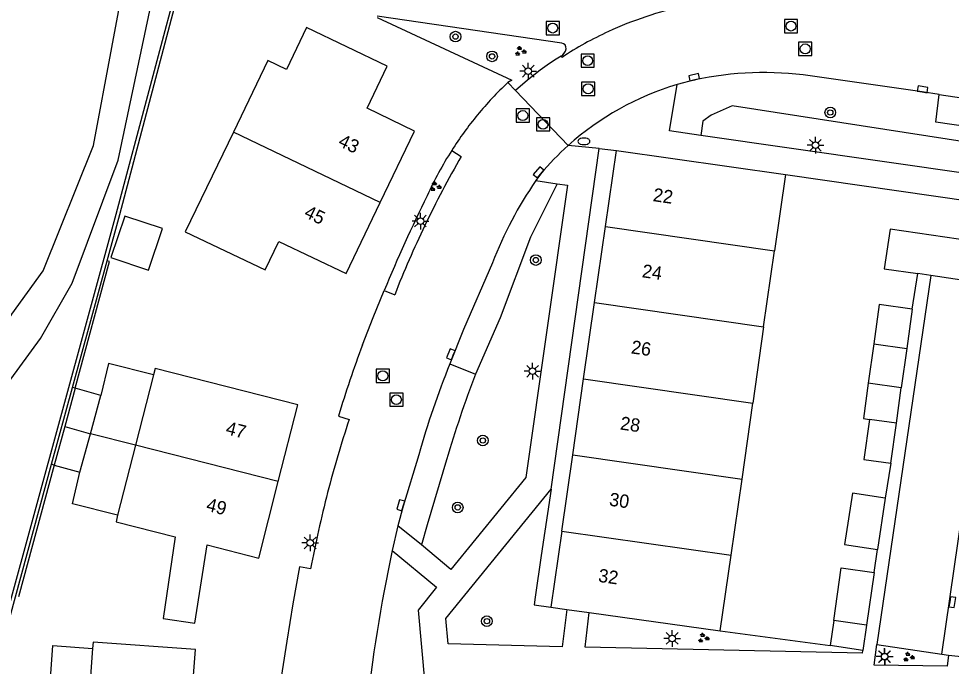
# Model space of a CAD drawing. Extents: x 125000 to 129004, y 397500 to 399008.
# Drawn here: x 126963.1 to 127033.3, y 398397.8 to 398446.6 of the extents above; entities that cross this region are included whole.
import ezdxf

# ---------------------------------------------------------------- set-up
doc = ezdxf.new("R2010")
doc.units = 0
for name, color, linetype in [('gg-afsc-erfafscheiding', 7, 'Continuous'), ('gg-afsc-faunaraster', 7, 'Continuous'), ('gg-afsc-hekwerk', 7, 'Continuous'), ('gg-afsc-muur', 7, 'Continuous'), ('gg-anno-huisnummerreeks BGT', 7, 'Continuous'), ('gg-bbg-bijgebouw', 7, 'Continuous'), ('gg-bbg-gedigitaliseerde bijgebouw', 7, 'Continuous'), ('gg-bbg-hoofdgebouw', 7, 'Continuous'), ('gg-bbg-luifel en loopbrug', 7, 'Continuous'), ('gg-bbg-tussenscheiding', 7, 'Continuous'), ('gg-knt-BGT kruinlijn', 7, 'Continuous'), ('gg-knt-bovenkant onderkant talud', 7, 'Continuous'), ('gg-knt-verharding', 7, 'Continuous'), ('gg-knt-verharding nz', 7, 'Continuous'), ('gt-grn-groengrens', 7, 'Continuous'), ('gt-grn-vlakafsluiter', 7, 'Continuous'), ('gt-grn-weggrens', 7, 'Continuous'), ('gt-symb-boom', 7, 'Continuous'), ('gt-symb-brandkraan', 7, 'Continuous'), ('gt-symb-groenvak', 7, 'Continuous'), ('gt-symb-kolk', 7, 'Continuous'), ('gt-symb-lichtmast', 7, 'Continuous'), ('gt-symb-rioolschacht', 7, 'Continuous')]:
    doc.layers.add(name, color=color, linetype=linetype)

# ---------------------------------------------------------------- blocks, each defined once
blk = doc.blocks.new('gt0-KOLK')
at = {"layer": 'gt-symb-kolk'}
blk.add_lwpolyline([(0, 0), (0.375, 0), (0.375, 0.4), (-0.375, 0.4), (-0.375, 0), (0, 0)], dxfattribs=at)
blk = doc.blocks.new('gt0-LMAST')
at = {"layer": 'gt-symb-lichtmast'}
for p, q in [((-0.182, 0.173), (-0.447, 0.438)), ((-0.005, 0.246), (-0.005, 0.621)), ((0.172, 0.173), (0.437, 0.438)), ((-0.255, -0.004), (-0.63, -0.004)), ((-0.182, -0.181), (-0.447, -0.446)), ((-0.005, -0.254), (-0.005, -0.629)), ((0.437, -0.446), (0.172, -0.181)), ((0.245, -0.004), (0.62, -0.004))]:
    blk.add_line(p, q, dxfattribs=at)
blk.add_circle((-0.005, -0.004), 0.25, dxfattribs=at)
blk = doc.blocks.new('gt0-GRVAK')
at = {"layer": 'gt-symb-groenvak'}
for p, q in [((-0.11, 0.189), (-0.228, 0.24)), ((-0.182, 0.153), (0.088, 0.153)), ((-0.091, 0.211), (-0.156, 0.322)), ((-0.047, 0.214), (-0.047, 0.393)), ((-0.004, 0.211), (0.061, 0.322)), ((0.015, 0.189), (0.133, 0.24)), ((0.262, -0.052), (0.197, 0.059)), ((0.305, -0.049), (0.305, 0.13)), ((0.349, -0.052), (0.414, 0.059)), ((-0.245, -0.228), (-0.363, -0.177)), ((-0.318, -0.264), (-0.047, -0.264)), ((-0.226, -0.206), (-0.291, -0.095)), ((-0.183, -0.203), (-0.183, -0.024)), ((-0.139, -0.206), (-0.074, -0.095)), ((-0.12, -0.228), (-0.002, -0.177)), ((0.243, -0.074), (0.125, -0.023)), ((0.17, -0.11), (0.441, -0.11)), ((0.368, -0.074), (0.486, -0.023))]:
    blk.add_line(p, q, dxfattribs=at)
blk = doc.blocks.new('gt0-BOOM')
at = {"layer": 'gt-symb-boom'}
for radius in [0.4, 0.2]:
    blk.add_circle((0, 0), radius, dxfattribs=at)
blk = doc.blocks.new('gt0-RS')
at = {"layer": 'gt-symb-rioolschacht'}
blk.add_lwpolyline([(-0.5, -0.5), (0.5, -0.5), (0.5, 0.5), (-0.5, 0.5)], close=True, dxfattribs=at)
blk.add_circle((0, 0), 0.375, dxfattribs=at)
blk = doc.blocks.new('gt0-BR')
at = {"layer": 'gt-symb-brandkraan'}
for centre, radius, start, end in [((-0.244, 0), 0.206, 107.56694, 252.43307), ((0.599, -2.664), 3, 106.89205, 107.56694), ((0, -0.691), 0.938, 73.10799, 106.89205), ((-0.599, -2.664), 3, 72.43309, 73.10799), ((0.244, 0), 0.206, 287.56695, 72.43309), ((0.599, 2.664), 3, 252.43307, 253.10797), ((0, 0.691), 0.938, 253.10797, 286.89206), ((-0.599, 2.664), 3, 286.89206, 287.56695)]:
    blk.add_arc(centre, radius, start, end, dxfattribs=at)

msp = doc.modelspace()

# ---------------------------------------------------------------- linework, layer by layer
at = {"layer": 'gg-afsc-erfafscheiding'}
for p, q in [((126967.36, 398418.739), (126969.938, 398428.279)), ((127028.734, 398413.094), (127028.307, 398410.448)), ((126965.773, 398412.947), (126963.08, 398403.013)), ((127027.479, 398404.845), (127027.726, 398406.579))]:
    msp.add_line(p, q, dxfattribs=at)
at = {"layer": 'gg-afsc-faunaraster'}
for p, q in [((126967.156, 398418.795), (126969.757, 398428.328)), ((126965.575, 398413.001), (126967.156, 398418.795)), ((126956.413, 398379.417), (126965.575, 398413.001))]:
    msp.add_line(p, q, dxfattribs=at)
msp.add_lwpolyline([(126969.757, 398428.328), (126970.708, 398431.814), (126975.184, 398448.744)], dxfattribs=at)
at = {"layer": 'gg-afsc-hekwerk'}
for p, q in [((126990.069, 398446.656), (127000.219, 398441.932)), ((127020.814, 398434.831), (127037.351, 398432.448)), ((127015.891, 398400.456), (127024.178, 398399.348))]:
    msp.add_line(p, q, dxfattribs=at)
at = {"layer": 'gg-afsc-muur'}
msp.add_line((127030.348, 398424.685), (127030.765, 398427.357), dxfattribs=at)
at = {"layer": 'gg-bbg-bijgebouw'}
for p, q in [((127031.743, 398427.213), (127030.765, 398427.357)), ((127036.49, 398426.516), (127031.743, 398427.213)), ((127030.348, 398424.685), (127029.934, 398421.72)), ((127027.458, 398422.066), (127027.044, 398419.101)), ((127029.934, 398421.72), (127029.52, 398418.755)), ((126967.36, 398418.739), (126966.567, 398415.843)), ((126969.29, 398418.194), (126967.36, 398418.739)), ((127029.52, 398418.755), (127027.044, 398419.101)), ((126968.499, 398415.306), (126969.29, 398418.194)), ((126966.567, 398415.843), (126965.773, 398412.947)), ((127029.167, 398416.103), (127027.145, 398416.379)), ((127028.734, 398413.094), (127029.167, 398416.103)), ((126967.707, 398412.417), (126968.499, 398415.306)), ((126965.773, 398412.947), (126967.707, 398412.417)), ((127028.307, 398410.448), (127027.726, 398406.579)), ((127027.479, 398404.845), (127026.91, 398400.879)), ((127026.91, 398400.879), (127024.456, 398401.231))]:
    msp.add_line(p, q, dxfattribs=at)
for points in [[(127036.921, 398429.507), (127028.68, 398430.717), (127028.249, 398427.726), (127030.765, 398427.357)], [(127030.348, 398424.685), (127027.872, 398425.031), (127027.458, 398422.066)], [(127027.145, 398416.379), (127026.712, 398413.369), (127028.734, 398413.094)], [(127028.307, 398410.448), (127025.846, 398410.835), (127025.265, 398406.966), (127027.726, 398406.579)], [(127024.456, 398401.231), (127025.002, 398405.214), (127027.479, 398404.845)]]:
    msp.add_lwpolyline(points, dxfattribs=at)
at = {"layer": 'gg-bbg-gedigitaliseerde bijgebouw'}
msp.add_lwpolyline([(126970.033, 398428.564), (126972.879, 398427.615), (126973.922, 398430.746), (126971.076, 398431.694), (126970.033, 398428.564)], dxfattribs=at)
at = {"layer": 'gg-bbg-hoofdgebouw'}
for p, q in [((127007.264, 398430.91), (127008.087, 398436.642)), ((127008.087, 398436.642), (127020.814, 398434.831)), ((127020.814, 398434.831), (127019.99, 398429.082)), ((127006.44, 398425.177), (127007.264, 398430.91)), ((127019.169, 398423.349), (127019.99, 398429.082)), ((127005.617, 398419.445), (127006.44, 398425.177)), ((127019.169, 398423.349), (127018.348, 398417.617)), ((126973.241, 398419.73), (126971.894, 398414.448)), ((127004.794, 398413.713), (127005.617, 398419.445)), ((127017.542, 398411.881), (127018.348, 398417.617)), ((126971.894, 398414.448), (126970.546, 398409.166)), ((127003.97, 398407.98), (127004.794, 398413.713)), ((127016.714, 398406.15), (127017.542, 398411.881)), ((127003.97, 398407.98), (127003.147, 398402.248)), ((127015.891, 398400.456), (127016.714, 398406.15)), ((127003.147, 398402.248), (127004.356, 398402.078)), ((127004.356, 398402.078), (127006.041, 398401.841)), ((127006.041, 398401.841), (127015.891, 398400.456)), ((126968.659, 398399.143), (126968.458, 398396.35))]:
    msp.add_line(p, q, dxfattribs=at)
for points in [[(126990.315, 398432.726), (126992.88, 398438.086), (126989.325, 398439.825), (126990.823, 398442.99), (126984.769, 398445.898), (126983.25, 398442.736), (126981.845, 398443.411), (126979.254, 398438.019)], [(126979.254, 398438.019), (126975.638, 398430.497), (126981.647, 398427.633), (126982.676, 398429.772), (126987.75, 398427.366), (126990.315, 398432.726)], [(126982.638, 398411.71), (126984.109, 398417.476), (126973.365, 398420.214), (126973.241, 398419.73)], [(126977.291, 398406.932), (126981.167, 398405.944), (126982.638, 398411.71)], [(126970.546, 398409.166), (126970.422, 398408.682), (126974.867, 398407.549)], [(126974.867, 398407.549), (126973.974, 398401.384), (126976.362, 398401.038), (126977.291, 398406.932)], [(126976.152, 398395.787), (126976.393, 398399.05), (126968.692, 398399.598), (126968.659, 398399.143)]]:
    msp.add_lwpolyline(points, dxfattribs=at)
at = {"layer": 'gg-bbg-luifel en loopbrug'}
for p, q in [((127029.167, 398416.103), (127029.52, 398418.755)), ((126971.894, 398414.448), (126968.499, 398415.306)), ((127024.456, 398401.231), (127024.178, 398399.348)), ((127026.91, 398400.879), (127026.631, 398398.986)), ((127026.631, 398398.986), (127024.178, 398399.348))]:
    msp.add_line(p, q, dxfattribs=at)
for points in [[(126973.241, 398419.73), (126969.85, 398420.595), (126969.29, 398418.194)], [(127027.044, 398419.101), (127026.673, 398416.445), (127027.145, 398416.379)], [(126970.546, 398409.166), (126967.154, 398410.032), (126967.707, 398412.417)], [(126966.852, 398390.751), (126965.057, 398390.88), (126965.667, 398399.358), (126968.659, 398399.143)]]:
    msp.add_lwpolyline(points, dxfattribs=at)
at = {"layer": 'gg-bbg-tussenscheiding'}
for p, q in [((126990.315, 398432.726), (126979.254, 398438.019)), ((127007.264, 398430.91), (127019.99, 398429.082)), ((127006.44, 398425.177), (127019.169, 398423.349)), ((127027.458, 398422.066), (127029.934, 398421.72)), ((127005.617, 398419.445), (127018.348, 398417.617)), ((126966.567, 398415.843), (126968.499, 398415.306)), ((126982.638, 398411.71), (126971.894, 398414.448)), ((127004.794, 398413.713), (127017.542, 398411.881)), ((127003.97, 398407.98), (127016.714, 398406.15))]:
    msp.add_line(p, q, dxfattribs=at)
at = {"layer": 'gg-knt-BGT kruinlijn'}
msp.add_lwpolyline([(126936.343, 398364.947), (126939.852, 398361.457), (126945.975, 398356.678), (126948.58, 398356.477), (126950.542, 398357.349), (126951.203, 398361.075), (126949.413, 398375.01), (126955.395, 398384.866), (126956.983, 398391.984), (126956.553, 398403.592), (126957.525, 398409.117), (126960.932, 398417.285), (126964.729, 398422.473), (126967.12, 398426.653), (126970.584, 398435.911), (126973.869, 398451.47)], dxfattribs=at)
at = {"layer": 'gg-knt-bovenkant onderkant talud'}
msp.add_lwpolyline([(126937.228, 398366.549), (126940.579, 398363.03), (126946.604, 398358.537), (126949.294, 398358.686), (126949.756, 398360.958), (126947.569, 398375.789), (126953.422, 398385.893), (126954.727, 398391.882), (126954.852, 398403.883), (126955.192, 398409.413), (126959.097, 398418.644), (126962.589, 398424.317), (126964.943, 398427.559), (126968.74, 398436.995), (126971.483, 398451.798)], dxfattribs=at)
at = {"layer": 'gg-knt-verharding'}
for p, q in [((127013.981, 398441.957), (127012.647, 398441.595)), ((127000.498, 398441.143), (126999.914, 398441.739)), ((127032.372, 398440.843), (127038.454, 398439.971)), ((127037.705, 398434.421), (127014.43, 398437.769)), ((126995.696, 398436.639), (126996.407, 398436.185)), ((127003.167, 398411.139), (127006.795, 398436.772)), ((127006.795, 398436.772), (127008.087, 398436.642)), ((127002.377, 398434.853), (127002.015, 398434.362)), ((127002.015, 398434.362), (127003.632, 398434.129)), ((126990.611, 398426.091), (126991.398, 398425.768)), ((126995.552, 398420.56), (126997.485, 398419.792)), ((126987.164, 398416.638), (126987.966, 398416.364)), ((127003.167, 398411.139), (127002.43, 398406.145)), ((126991.64, 398408.37), (126991.2, 398406.524)), ((126993.415, 398406.927), (126991.64, 398408.37)), ((127002.43, 398406.145), (127001.968, 398403.007)), ((126985.069, 398405.137), (126984.223, 398405.294)), ((127026.6, 398398.778), (127026.631, 398398.986)), ((127027.685, 398399.431), (127032.579, 398398.716)), ((127032.579, 398398.716), (127033.092, 398398.641))]:
    msp.add_line(p, q, dxfattribs=at)
for points in [[(127003.925, 398443.732), (127004.05, 398443.844), (127004.157, 398443.967), (127004.244, 398444.114), (127004.294, 398444.277), (127004.289, 398444.433), (127004.221, 398444.576), (127004.111, 398444.673), (127003.978, 398444.721), (126990.083, 398446.743)], [(127003.925, 398443.732), (127003.432, 398443.426), (127002.882, 398443.056), (127002.34, 398442.667), (127001.396, 398441.928), (127000.498, 398441.143)], [(127032.372, 398440.843), (127031.106, 398441.038), (127022.68, 398442.257)], [(127014.43, 398437.769), (127012.087, 398438.106), (127012.647, 398441.595)], [(127038.143, 398437.898), (127032.125, 398438.771), (127032.372, 398440.843)], [(127003.632, 398434.129), (127004.405, 398434.017), (127001.277, 398412.006), (126995.63, 398405.076), (126993.415, 398406.927)], [(126998.747, 398428.174), (126996.568, 398423.145), (126995.552, 398420.56)], [(126988.973, 398421.994), (126989.767, 398424.051), (126990.611, 398426.091)], [(126993.212, 398413.723), (126992.046, 398409.86), (126991.64, 398408.37)], [(126995.292, 398413.339), (126993.851, 398408.453), (126993.415, 398406.927)], [(127004.356, 398402.078), (127004.001, 398399.249), (126995.431, 398399.475), (126995.25, 398401.388), (127003.167, 398411.139)], [(126991.2, 398406.524), (126994.552, 398403.742), (126993.157, 398402.023), (126995.38, 398377.501), (126988.34, 398380.608)], [(126984.223, 398405.294), (126983.726, 398402.489), (126983.27, 398399.673), (126982.94, 398397.453), (126982.636, 398395.231)], [(127001.968, 398403.007), (127001.883, 398402.432), (127003.147, 398402.248)], [(127026.6, 398398.778), (127005.735, 398399.224), (127006.041, 398401.841)], [(127033.092, 398398.641), (127032.987, 398397.813), (127027.488, 398397.886), (127027.685, 398399.431)]]:
    msp.add_lwpolyline(points, dxfattribs=at)
for centre, radius, start, end in [((127019.201, 398416.862), 25.632, 82.19947, 101.75085), ((127017.45, 398422.931), 25.715, 132.9949, 140.41456), ((127018.813, 398421.006), 21.492, 106.67177, 131.88472), ((127017.422, 398422.971), 25.668, 140.44505, 147.82654), ((127018.923, 398420.91), 21.638, 131.93104, 139.87915), ((127063.579, 398397.467), 77.531, 150.04043, 154.39172), ((127027.854, 398416.759), 31.265, 145.735, 158.58624), ((127063.287, 398397.606), 77.208, 154.39135, 158.6075), ((127075.1, 398389.921), 91.905, 159.57504, 163.09995), ((127057.042, 398395.696), 66.327, 157.98345, 164.22898), ((127077.601, 398388.966), 85.842, 158.95498, 163.50519), ((127070.858, 398388.997), 87.293, 161.72889, 165.48298), ((127071.135, 398388.917), 87.581, 165.47794, 169.32711), ((127128.971, 398378.037), 140.685, 168.31776, 178.43897)]:
    msp.add_arc(centre, radius, start, end, dxfattribs=at)
at = {"layer": 'gg-knt-verharding nz'}
for p, q in [((127003.925, 398443.732), (127003.994, 398443.645)), ((127031.743, 398427.213), (127027.685, 398399.431))]:
    msp.add_line(p, q, dxfattribs=at)
msp.add_lwpolyline([(127032.579, 398398.716), (127036.598, 398426.5), (127036.49, 398426.516)], dxfattribs=at)
for centre, radius, start, end in [((127019.385, 398419.664), 28.523, 102.45252, 114.66812), ((127018.242, 398422.126), 25.808, 114.64366, 123.51019)]:
    msp.add_arc(centre, radius, start, end, dxfattribs=at)
at = {"layer": 'gt-grn-groengrens'}
for points in [[(126938.819, 398357.491), (126939.732, 398358.723), (126952.263, 398349.503), (126957.445, 398350.376), (126953.602, 398370.052), (126956.048, 398379.248), (126970.426, 398431.845), (126975.595, 398451.238)], [(127037.992, 398436.697), (127016.792, 398440.002), (127015.224, 398439.298), (127014.585, 398438.849), (127014.43, 398437.769)], [(127003.632, 398434.129), (127001.612, 398430.114), (126999.333, 398424.04), (126997.485, 398419.792)]]:
    msp.add_lwpolyline(points, dxfattribs=at)
at = {"layer": 'gt-grn-vlakafsluiter'}
for p, q in [((127000.219, 398441.932), (126999.914, 398441.739)), ((126969.938, 398428.279), (126969.757, 398428.328)), ((126967.36, 398418.739), (126967.156, 398418.795)), ((126965.773, 398412.947), (126965.575, 398413.001)), ((127033.092, 398398.641), (127034.298, 398398.509))]:
    msp.add_line(p, q, dxfattribs=at)
for centre, radius, start, end in [((127017.907, 398422.372), 26.399, 147.28598, 155.76036), ((127096.709, 398382.317), 114.774, 153.67772, 157.57998)]:
    msp.add_arc(centre, radius, start, end, dxfattribs=at)
at = {"layer": 'gt-grn-weggrens'}
for p in [(127000.498, 398441.143), (127006.795, 398436.772)]:
    msp.add_line(p, (127004.464, 398437.007), dxfattribs=at)

# ---------------------------------------------------------------- block references
at = {"layer": 'gt-symb-boom'}
for p, rotation in [((126995.976, 398445.205), 50.50335652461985), ((126998.728, 398443.718), 155.04112038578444)]:
    msp.add_blockref('gt0-BOOM', p, dxfattribs=dict(at, rotation=rotation))
for p in [(127024.183, 398439.494), (127002.02, 398428.382), (126998.032, 398414.794), (126996.139, 398409.754), (126998.337, 398401.193)]:
    msp.add_blockref('gt0-BOOM', p, dxfattribs=at)
at = {"layer": 'gt-symb-brandkraan'}
msp.add_blockref('gt0-BR', (127005.635, 398437.32), dxfattribs=at)
at = {"layer": 'gt-symb-groenvak'}
for p in [(127000.846, 398444.103), (126994.454, 398433.911), (127014.621, 398399.917), (127030.072, 398398.49)]:
    msp.add_blockref('gt0-GRVAK', p, dxfattribs=at)
at = {"layer": 'gt-symb-kolk'}
for p, rotation in [((127013.981, 398441.957), 13.098656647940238), ((127031.106, 398441.038), -8.781746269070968), ((127002.377, 398434.853), 50.19442890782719), ((126995.805, 398421.209), 68.46830738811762), ((126992.046, 398409.86), 73.20104516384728), ((127033.172, 398402.651), -98.57744906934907)]:
    msp.add_blockref('gt0-KOLK', p, dxfattribs=dict(at, rotation=rotation))
at = {"layer": 'gt-symb-lichtmast'}
for p in [(127001.453, 398442.606), (127023.069, 398437.029), (126993.338, 398431.318), (127001.778, 398420.016), (126985.038, 398407.088), (127012.289, 398399.897), (127028.266, 398398.532), (127028.286, 398398.523)]:
    msp.add_blockref('gt0-LMAST', p, dxfattribs=at)
at = {"layer": 'gt-symb-rioolschacht'}
for p in [(127003.292, 398445.85), (127021.227, 398445.999), (127022.298, 398444.283), (127005.923, 398443.394), (127005.961, 398441.278), (127001.037, 398439.261), (127002.564, 398438.6), (126990.501, 398419.664), (126991.525, 398417.868)]:
    msp.add_blockref('gt0-RS', p, dxfattribs=at)

# ---------------------------------------------------------------- texts
at = {"layer": 'gg-anno-huisnummerreeks BGT'}
for s, rotation, p in [('43', 334.4, (126987.072, 398437.018)), ('22', 351.8, (127010.795, 398432.824)), ('45', 334.4, (126984.507, 398431.658)), ('24', 351.8, (127009.971, 398427.091)), ('26', 351.8, (127009.148, 398421.359)), ('28', 351.8, (127008.325, 398415.627)), ('47', 345.7, (126978.621, 398415.29)), ('49', 345.7, (126977.15, 398409.524)), ('30', 351.8, (127007.501, 398409.894)), ('32', 351.8, (127006.678, 398404.162))]:
    msp.add_text(s, height=1, rotation=rotation, dxfattribs=at).set_placement(p)

doc.saveas('drawing.dxf')
